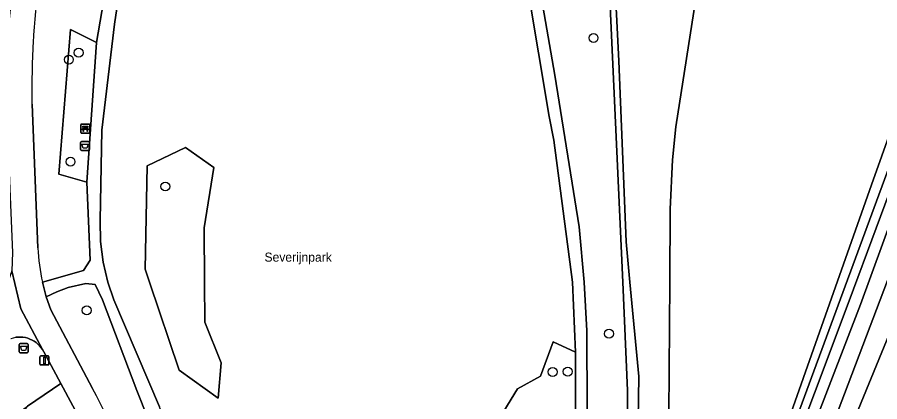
# Model space of a CAD drawing. Extents: x 157793 to 159380, y 380877 to 382313.
# Drawn here: x 159087.5 to 159182.7, y 381736.8 to 381779.3 of the extents above; entities that cross this region are included whole.
import ezdxf

# ---------------------------------------------------------------- set-up
doc = ezdxf.new("R2010")
doc.units = 0
for name, color, linetype in [('IMGEO_Afvalbak', 7, 'Continuous'), ('IMGEO_Bank', 7, 'Continuous'), ('IMGEO_Boom', 7, 'Continuous'), ('IMGEO_Fietspad_gesloten', 7, 'Continuous'), ('IMGEO_Groenvoorziening', 7, 'Continuous'), ('IMGEO_Haag', 7, 'Continuous'), ('IMGEO_Lichtmast', 7, 'Continuous'), ('IMGEO_Oever', 7, 'Continuous'), ('IMGEO_Openbare_ruimte_label', 7, 'Continuous'), ('IMGEO_Voetpad_halfverhard', 7, 'Continuous'), ('IMGEO_Waterloop', 7, 'Continuous')]:
    doc.layers.add(name, color=color, linetype=linetype)

msp = doc.modelspace()

# ---------------------------------------------------------------- linework, layer by layer
at = {"layer": 'IMGEO_Afvalbak'}
for p, q in [((159094.476, 381764.654), (159094.476, 381765.454)), ((159094.476, 381765.454), (159094.476, 381764.654)), ((159094.576, 381765.554), (159095.366, 381765.554)), ((159095.366, 381765.554), (159094.576, 381765.554)), ((159095.466, 381765.454), (159095.466, 381764.654)), ((159095.466, 381764.654), (159095.466, 381765.454)), ((159095.366, 381764.554), (159094.576, 381764.554)), ((159094.576, 381764.554), (159095.366, 381764.554)), ((159087.715, 381742.328), (159087.715, 381743.128)), ((159087.715, 381743.128), (159087.715, 381742.328)), ((159087.815, 381743.228), (159088.605, 381743.228)), ((159088.605, 381743.228), (159087.815, 381743.228)), ((159088.705, 381743.128), (159088.705, 381742.328)), ((159088.705, 381742.328), (159088.705, 381743.128)), ((159088.605, 381742.228), (159087.815, 381742.228)), ((159087.815, 381742.228), (159088.605, 381742.228))]:
    msp.add_line(p, q, dxfattribs=at)
for points in [[(159094.619, 381765.268), (159095.323, 381765.268), (159095.174, 381764.798), (159094.768, 381764.798), (159094.619, 381765.268)], [(159087.858, 381742.942), (159088.562, 381742.942), (159088.413, 381742.472), (159088.007, 381742.472), (159087.858, 381742.942)]]:
    msp.add_lwpolyline(points, dxfattribs=at)
for centre, start, end in [((159094.576, 381765.454), 90, 180), ((159094.576, 381765.454), 90, 180), ((159095.366, 381765.454), 0, 90), ((159095.366, 381765.454), 360, 90), ((159094.576, 381764.654), 180, 270), ((159094.576, 381764.654), 180, 270), ((159095.366, 381764.654), 270, 0), ((159095.366, 381764.654), 270, 0), ((159087.815, 381743.128), 90, 180), ((159087.815, 381743.128), 90, 180), ((159088.605, 381743.128), 0, 90), ((159088.605, 381743.128), 360, 90), ((159087.815, 381742.328), 180, 270), ((159087.815, 381742.328), 180, 270), ((159088.605, 381742.328), 270, 0), ((159088.605, 381742.328), 270, 0)]:
    msp.add_arc(centre, 0.1, start, end, dxfattribs=at)
at = {"layer": 'IMGEO_Bank'}
for p, q in [((159094.514, 381766.553), (159094.514, 381767.394)), ((159094.514, 381767.394), (159094.514, 381766.553)), ((159094.589, 381767.478), (159095.43, 381767.478)), ((159095.43, 381767.478), (159094.589, 381767.478)), ((159095.514, 381767.403), (159095.514, 381766.562)), ((159095.514, 381766.562), (159095.514, 381767.403)), ((159095.439, 381766.478), (159094.598, 381766.478)), ((159094.598, 381766.478), (159095.439, 381766.478)), ((159095.211, 381766.876), (159094.818, 381766.876)), ((159094.823, 381766.984), (159094.823, 381767.09)), ((159094.867, 381767.09), (159094.867, 381766.984)), ((159095.155, 381767.096), (159094.873, 381767.096)), ((159094.873, 381766.978), (159095.155, 381766.978)), ((159095.161, 381766.984), (159095.161, 381767.09)), ((159095.205, 381767.09), (159095.205, 381766.984))]:
    msp.add_line(p, q, dxfattribs=at)
for points in [[(159094.761, 381766.876), (159094.619, 381766.876), (159094.731, 381766.978), (159094.817, 381766.978)], [(159094.817, 381767.096), (159094.731, 381767.096), (159094.731, 381767.257), (159095.294, 381767.257), (159095.294, 381767.096), (159095.211, 381767.096)], [(159094.811, 381766.869), (159094.811, 381766.662), (159094.768, 381766.662), (159094.768, 381766.869)], [(159095.211, 381766.978), (159095.294, 381766.978), (159095.406, 381766.876), (159095.267, 381766.876)], [(159095.261, 381766.869), (159095.261, 381766.662), (159095.217, 381766.662), (159095.217, 381766.869)]]:
    msp.add_lwpolyline(points, dxfattribs=at)
for centre, radius, start, end in [((159094.592, 381767.4), 0.0779, 92.4484, 184.28452), ((159094.592, 381767.4), 0.0779, 92.4484, 184.28452), ((159095.436, 381767.4), 0.0779, 2.4484, 94.28452), ((159095.436, 381767.4), 0.0779, 2.4484, 94.28452), ((159094.592, 381766.556), 0.0779, 182.4484, 274.28452), ((159094.592, 381766.556), 0.0779, 182.4484, 274.28452), ((159094.761, 381766.869), 0.00671, 2.89567, 87.10433), ((159094.818, 381766.869), 0.00671, 92.89567, 177.10433), ((159094.816, 381767.089), 0.00671, 2.89567, 87.10433), ((159094.816, 381766.985), 0.00671, 272.89567, 357.10433), ((159094.873, 381767.089), 0.00671, 92.89567, 177.10433), ((159094.873, 381766.985), 0.00671, 182.89567, 267.10433), ((159095.155, 381767.089), 0.00671, 2.89567, 87.10433), ((159095.155, 381766.985), 0.00671, 272.89567, 357.10433), ((159095.212, 381767.089), 0.00671, 92.89567, 177.10433), ((159095.212, 381766.985), 0.00671, 182.89567, 267.10433), ((159095.21, 381766.869), 0.00671, 2.89567, 87.10433), ((159095.267, 381766.869), 0.00671, 92.89567, 177.10433), ((159095.436, 381766.556), 0.0779, 272.4484, 4.28452), ((159095.436, 381766.556), 0.0779, 272.4484, 4.28452)]:
    msp.add_arc(centre, radius, start, end, dxfattribs=at)
at = {"layer": 'IMGEO_Boom'}
for centre in [(159151.115, 381776.977), (159094.278, 381775.353), (159093.197, 381774.584), (159093.381, 381763.32), (159103.849, 381760.577), (159095.168, 381746.905), (159152.824, 381744.326), (159148.266, 381740.138), (159146.597, 381740.1)]:
    msp.add_circle(centre, 0.489, dxfattribs=at)
at = {"layer": 'IMGEO_Fietspad_gesloten'}
for points in [[(159089.77, 381753.789), (159089.126, 381769.678)], [(159086.361, 381768.284), (159086.988, 381753.283), (159086.896, 381751.252), (159087.903, 381747.072), (159090.287, 381742.564), (159090.416, 381742.333), (159092.297, 381738.825), (159094.688, 381734.368)], [(159086.803, 381743.799), (159086.827, 381743.807), (159087.081, 381743.881), (159087.341, 381743.931), (159087.604, 381743.958), (159087.868, 381743.961), (159088.132, 381743.941), (159088.392, 381743.897), (159088.648, 381743.83), (159088.897, 381743.741), (159089.137, 381743.63), (159089.366, 381743.497), (159089.582, 381743.345), (159089.784, 381743.174), (159089.97, 381742.986), (159090.138, 381742.782), (159090.287, 381742.564), (159087.903, 381747.072), (159086.896, 381751.252), (159086.443, 381750)], [(159095.812, 381738.267), (159091.192, 381746.956), (159090.706, 381748.38), (159090.281, 381750)]]:
    msp.add_lwpolyline(points, dxfattribs=at)
for centre, radius, start, end in [((159213.992, 381766.223), 128.028, 166.61056, 174.60101), ((159196.89, 381769.344), 107.879, 168.85487, 176.22136), ((159189.801, 381771.283), 100.688, 177.05698, 180.91357), ((159111.467, 381754.786), 21.72, 182.63154, 192.73006), ((159021.219, 381698.56), 84.503, 18.15157, 28.02737)]:
    msp.add_arc(centre, radius, start, end, dxfattribs=at)
at = {"layer": 'IMGEO_Groenvoorziening'}
for points in [[(159276.718, 382044.49), (159281.609, 382044.237), (159287.262, 382043.388), (159291.729, 382042.236), (159286.297, 382028.155), (159277.703, 382006.851), (159268.152, 381983.23), (159254.789, 381950.237), (159248.274, 381933.698), (159244.922, 381925.677), (159238.576, 381910.213), (159233.879, 381898.55), (159230.258, 381889.834), (159220.726, 381865.659), (159209.577, 381838.801), (159181.786, 381760.753), (159166.757, 381718.109), (159167.244, 381717.938), (159187.965, 381774.238), (159196.9, 381800.672), (159208.613, 381833.2), (159228.183, 381880.737)], [(159296.053, 382042.919), (159265.112, 381966.832), (159253.295, 381937.073), (159230.067, 381879.888), (159220.482, 381856.092), (159210.896, 381832.295), (159198.757, 381799.811), (159189.32, 381771.476), (159180.571, 381747.566), (159168.847, 381717.075), (159161.194, 381696.197), (159153.81, 381676.953), (159153.099, 381675.144), (159153.44, 381675.011), (159154.497, 381677.13), (159156.993, 381682.551), (159162.89, 381696.714), (159169.43, 381714.507), (159173.782, 381724.404), (159183.577, 381750.203), (159201.822, 381797.979), (159233.452, 381878.685)], [(159167.95, 381717.655), (159179.34, 381747.959), (159188.286, 381772.037), (159197.701, 381800.344), (159209.696, 381832.858), (159219.298, 381856.627), (159228.9, 381880.395), (159252.082, 381937.257), (159263.98, 381967.334), (159282.342, 382013.543), (159293.828, 382042.666)], [(159162.544, 381782.285), (159160.184, 381767.179), (159159.82, 381763.531), (159159.583, 381758.073), (159159.531, 381750), (159159.407, 381730.594), (159159.844, 381710.386), (159159.741, 381709.38), (159159.757, 381708.022), (159160.994, 381707.946), (159163.129, 381707.814), (159166.757, 381718.109), (159181.786, 381760.753), (159209.577, 381838.801)], [(159154.856, 381725.586), (159154.877, 381738.052), (159154.335, 381750), (159151.894, 381803.75)], [(159090.281, 381750), (159094.823, 381751.307), (159095.552, 381752.454), (159095.178, 381761.045), (159092.08, 381761.948), (159093.366, 381777.903), (159096.243, 381776.481), (159099.02, 381792.572), (159101.212, 381801.105)], [(159142.544, 381797.66), (159146.824, 381772.874), (159149.544, 381756.121), (159150.094, 381750.004), (159150.384, 381744.629), (159150.492, 381718.507)], [(159140.419, 381734.443), (159142.703, 381738.223), (159145.275, 381739.63), (159146.645, 381743.432), (159149.115, 381742.287), (159148.794, 381750.002), (159146.739, 381765.679), (159146.231, 381768.301), (159142.683, 381789.42)], [(159099.536, 381787.169), (159098.237, 381778.505), (159096.851, 381766.796), (159096.64, 381756.84), (159096.689, 381754.524), (159096.98, 381752.227), (159097.502, 381750), (159098.155, 381748.076), (159103.197, 381736.255)], [(159187.965, 381774.238), (159167.244, 381717.938), (159166.757, 381718.109), (159163.129, 381707.814), (159160.994, 381707.946), (159159.757, 381708.022), (159159.767, 381707.175)], [(159089.126, 381769.678), (159089.77, 381753.789)], [(159105.336, 381726.404), (159100.681, 381738.041), (159096.913, 381748.058), (159096.09, 381749.754), (159095.073, 381749.862), (159093.119, 381749.42), (159091.885, 381748.963), (159090.706, 381748.38), (159091.192, 381746.956), (159095.812, 381738.267)], [(159086, 381734.396), (159088.635, 381736.322), (159092.297, 381738.825), (159090.416, 381742.333), (159090.287, 381742.564), (159090.138, 381742.782), (159089.97, 381742.986), (159089.784, 381743.174), (159089.582, 381743.345), (159089.366, 381743.497), (159089.137, 381743.63), (159088.897, 381743.741), (159088.648, 381743.83), (159088.392, 381743.897), (159088.132, 381743.941), (159087.868, 381743.961), (159087.604, 381743.958), (159087.341, 381743.931)], [(159094.688, 381734.368), (159092.297, 381738.825), (159088.635, 381736.322), (159088.11, 381735.734), (159087.836, 381735.08), (159087.808, 381734.138), (159088.042, 381733.468), (159091.456, 381725.076), (159094.798, 381720.552), (159096.982, 381716.974), (159097.749, 381715.623), (159100.027, 381710.886), (159101.798, 381705.936), (159103.075, 381701.016), (159104.314, 381694.916), (159106.082, 381690.072), (159107.406, 381684.412), (159110.015, 381684.969)]]:
    msp.add_lwpolyline(points, dxfattribs=at)
for points in [[(159096.243, 381776.481), (159093.366, 381777.903), (159092.08, 381761.948), (159095.178, 381761.045)], [(159110.023, 381741.117), (159109.67, 381737.191), (159105.367, 381740.298), (159102.093, 381750), (159101.604, 381751.446), (159101.853, 381762.85), (159106.074, 381764.886), (159109.193, 381762.663), (159108.139, 381756.005), (159108.177, 381750), (159108.203, 381745.618)], [(159108.139, 381756.005), (159109.193, 381762.663), (159106.074, 381764.886), (159101.853, 381762.85), (159101.604, 381751.446), (159102.093, 381750), (159105.367, 381740.298), (159109.67, 381737.191), (159110.023, 381741.117), (159108.203, 381745.618), (159108.177, 381750)], [(159149.115, 381742.287), (159146.645, 381743.432), (159145.275, 381739.63), (159142.703, 381738.223), (159140.419, 381734.443), (159137.406, 381725.478), (159138.492, 381721.136), (159143.399, 381720.618), (159148.322, 381720.283), (159148.812, 381720.766), (159149.076, 381721.494)]]:
    msp.add_lwpolyline(points, close=True, dxfattribs=at)
for centre, radius, start, end in [((159213.992, 381766.223), 128.028, 166.61056, 174.60101), ((159196.89, 381769.344), 107.879, 168.85487, 176.22136), ((159189.801, 381771.283), 100.688, 177.05698, 180.91357), ((159111.467, 381754.786), 21.72, 182.63154, 192.73006), ((159021.219, 381698.56), 84.503, 18.15157, 28.02737)]:
    msp.add_arc(centre, radius, start, end, dxfattribs=at)
at = {"layer": 'IMGEO_Haag'}
msp.add_lwpolyline([(159209.577, 381838.801), (159181.786, 381760.753), (159166.757, 381718.109), (159167.244, 381717.938), (159187.965, 381774.238)], dxfattribs=at)
at = {"layer": 'IMGEO_Lichtmast'}
for p, q in [((159090.008, 381740.971), (159090.008, 381741.771)), ((159090.008, 381741.771), (159090.008, 381740.971)), ((159090.108, 381741.871), (159090.898, 381741.871)), ((159090.898, 381741.871), (159090.108, 381741.871)), ((159090.998, 381741.771), (159090.998, 381740.971)), ((159090.998, 381740.971), (159090.998, 381741.771)), ((159090.898, 381740.871), (159090.108, 381740.871)), ((159090.108, 381740.871), (159090.898, 381740.871))]:
    msp.add_line(p, q, dxfattribs=at)
msp.add_lwpolyline([(159090.428, 381741.746), (159090.578, 381741.746), (159090.578, 381740.996), (159090.428, 381740.996), (159090.428, 381741.746)], dxfattribs=at)
for centre, start, end in [((159090.108, 381741.771), 90, 180), ((159090.108, 381741.771), 90, 180), ((159090.898, 381741.771), 0, 90), ((159090.898, 381741.771), 360, 90), ((159090.108, 381740.971), 180, 270), ((159090.108, 381740.971), 180, 270), ((159090.898, 381740.971), 270, 0), ((159090.898, 381740.971), 270, 0)]:
    msp.add_arc(centre, 0.1, start, end, dxfattribs=at)
at = {"layer": 'IMGEO_Oever'}
for points in [[(159151.894, 381803.75), (159154.335, 381750), (159154.877, 381738.052), (159154.856, 381725.586)], [(159156.041, 381734.859), (159156.098, 381739.6), (159155.136, 381750), (159154.724, 381754.453), (159153.903, 381774.461), (159152.451, 381803.702)], [(159183.577, 381750.203), (159173.782, 381724.404), (159169.43, 381714.507), (159162.89, 381696.714), (159156.993, 381682.551), (159154.497, 381677.13), (159153.44, 381675.011), (159155.881, 381674.054), (159158.837, 381681.782), (159168.111, 381704.904), (159177.463, 381728.942), (159183.794, 381744.349)]]:
    msp.add_lwpolyline(points, dxfattribs=at)
at = {"layer": 'IMGEO_Voetpad_halfverhard'}
msp.add_lwpolyline([(159220.482, 381856.092), (159219.298, 381856.627), (159209.696, 381832.858), (159197.701, 381800.344), (159188.286, 381772.037), (159179.34, 381747.959), (159167.95, 381717.655), (159159.925, 381696.394), (159153.076, 381679.579), (159151.71, 381675.689), (159153.099, 381675.144), (159153.81, 381676.953), (159161.194, 381696.197), (159168.847, 381717.075), (159180.571, 381747.566), (159189.32, 381771.476), (159198.757, 381799.811), (159210.896, 381832.295)], close=True, dxfattribs=at)
for points in [[(159118.443, 381687.054), (159114.183, 381702.537), (159112.611, 381707.768), (159109.835, 381718.267), (159106.204, 381727.964), (159104.88, 381731.151), (159104.682, 381732.317), (159103.197, 381736.255), (159098.155, 381748.076), (159097.502, 381750), (159096.98, 381752.227), (159096.689, 381754.524), (159096.64, 381756.84), (159096.851, 381766.796), (159098.237, 381778.505), (159099.536, 381787.169), (159103.02, 381801.953), (159108.03, 381816.292)], [(159150.492, 381718.507), (159150.384, 381744.629), (159150.094, 381750.004), (159149.544, 381756.121), (159146.824, 381772.874), (159142.544, 381797.66)], [(159099.02, 381792.572), (159096.243, 381776.481), (159095.178, 381761.045), (159095.552, 381752.454), (159094.823, 381751.307), (159090.281, 381750), (159090.706, 381748.38), (159091.885, 381748.963), (159093.119, 381749.42), (159095.073, 381749.862), (159096.09, 381749.754), (159096.913, 381748.058), (159100.681, 381738.041), (159105.336, 381726.404), (159107.893, 381719.209), (159109.743, 381713.386), (159113.988, 381698.333), (159116.822, 381686.769)], [(159142.683, 381789.42), (159146.231, 381768.301), (159146.739, 381765.679), (159148.794, 381750.002), (159149.115, 381742.287), (159149.076, 381721.494)]]:
    msp.add_lwpolyline(points, dxfattribs=at)
at = {"layer": 'IMGEO_Waterloop'}
for points in [[(159151.783, 381831.977), (159152.279, 381810.992), (159152.451, 381803.702), (159153.903, 381774.461), (159154.724, 381754.453), (159155.136, 381750), (159156.098, 381739.6), (159156.041, 381734.859), (159156.309, 381716.994), (159156.302, 381710.449), (159156.06, 381705.726), (159155.653, 381702.89), (159154.528, 381697.499), (159153.83, 381694.951), (159151.475, 381688.486), (159147.77, 381679.615), (159146.982, 381677.542), (159145.799, 381674.582), (159136.922, 381652.38), (159118.388, 381604.429), (159097.24, 381551.848)], [(159100.299, 381551.87), (159139.011, 381649.622), (159146.966, 381669.152), (159148.569, 381673.501), (159149.67, 381676.488), (159150.503, 381678.541), (159156.175, 381692.595), (159158.7, 381699.953), (159159.327, 381703.27), (159159.767, 381707.175), (159159.757, 381708.022), (159159.741, 381709.38), (159159.844, 381710.386), (159159.407, 381730.594), (159159.531, 381750), (159159.583, 381758.073), (159159.82, 381763.531), (159160.184, 381767.179), (159162.544, 381782.285)], [(159183.794, 381744.349), (159177.463, 381728.942), (159168.111, 381704.904), (159158.837, 381681.782), (159155.881, 381674.054), (159154.747, 381671.09), (159153.939, 381668.978), (159148.716, 381656.274), (159137.748, 381627.676), (159134.205, 381618.966), (159121.969, 381587.949)]]:
    msp.add_lwpolyline(points, dxfattribs=at)

# ---------------------------------------------------------------- texts
at = {"layer": 'IMGEO_Openbare_ruimte_label'}
msp.add_text('Severijnpark', height=1, rotation=359.9427, dxfattribs=at).set_placement((159114.79, 381752.282))

doc.saveas('drawing.dxf')
